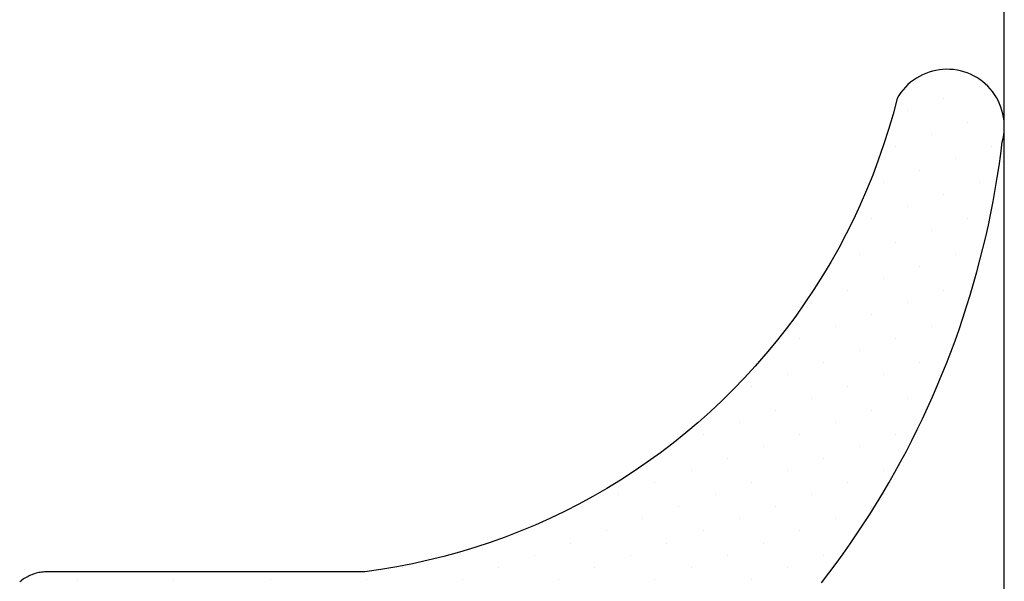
# Model space of a CAD drawing. Header units: millimetres. Extents: x -637441 to -130928, y -380379 to -53767.
# Tile 259 of 390: x -334475.43 to -334468.54, y -169741.96 to -169738.03. Entities that reach past the tile are written whole.
import ezdxf

# ---------------------------------------------------------------- set-up
doc = ezdxf.new("R2010")
doc.units = ezdxf.units.MM
doc.header["$LTSCALE"] = 10
doc.layers.add('CrossSectionsGlass', color=4, linetype='Continuous')
doc.layers.add('CrossSectionsGums', color=1, linetype='Continuous')

# ---------------------------------------------------------------- blocks, each defined once
blk = doc.blocks.new('Hatch7761', base_point=(1872.6526, 1395.1029))
at = {"layer": 'CrossSectionsGums', "color": 252, "true_color": 0x848484}
for p, q in [((1249.5907, 1407.014), (1249.5907, 1407.014)), ((1249.1698, 1406.9299), (1249.1698, 1406.9299)), ((1249.8433, 1406.9299), (1249.8433, 1406.9299)), ((1249.4224, 1406.8457), (1249.4224, 1406.8457)), ((1250.0958, 1406.8457), (1250.0958, 1406.8457)), ((1249.6749, 1406.7616), (1249.6749, 1406.7616)), ((1250.3484, 1406.7615), (1250.3484, 1406.7615)), ((1249.2539, 1406.6772), (1249.2539, 1406.6772)), ((1249.9275, 1406.6774), (1249.9275, 1406.6774)), ((1250.601, 1406.6772), (1250.601, 1406.6772)), ((1249.5065, 1406.5931), (1249.5065, 1406.5931)), ((1250.1801, 1406.5931), (1250.1801, 1406.5931)), ((1250.8535, 1406.5931), (1250.8535, 1406.5931)), ((1249.7592, 1406.509), (1249.7592, 1406.509)), ((1250.4326, 1406.5089), (1250.4326, 1406.5089)), ((1251.1061, 1406.5089), (1251.1061, 1406.5089)), ((1249.3381, 1406.4248), (1249.3381, 1406.4248)), ((1250.0117, 1406.4248), (1250.0117, 1406.4248)), ((1250.6852, 1406.4248), (1250.6852, 1406.4248)), ((1251.3586, 1406.4247), (1251.3586, 1406.4247)), ((1249.5907, 1406.3406), (1249.5907, 1406.3406)), ((1250.2642, 1406.3405), (1250.2642, 1406.3405)), ((1250.9377, 1406.3406), (1250.9377, 1406.3406)), ((1251.6112, 1406.3406), (1251.6112, 1406.3406)), ((1249.8433, 1406.2563), (1249.8433, 1406.2563)), ((1250.5167, 1406.2563), (1250.5167, 1406.2563)), ((1251.1903, 1406.2563), (1251.1903, 1406.2563)), ((1251.8638, 1406.2563), (1251.8638, 1406.2563)), ((1251.4429, 1406.1722), (1251.4429, 1406.1722)), ((1250.0958, 1406.1721), (1250.0958, 1406.1721)), ((1250.7693, 1406.1721), (1250.7693, 1406.1721)), ((1252.1163, 1406.1721), (1252.1163, 1406.1721)), ((1250.3484, 1406.088), (1250.3484, 1406.088)), ((1251.022, 1406.088), (1251.022, 1406.088)), ((1251.6954, 1406.088), (1251.6954, 1406.088)), ((1250.601, 1406.0038), (1250.601, 1406.0038)), ((1251.2744, 1406.0038), (1251.2744, 1406.0038)), ((1251.948, 1406.0038), (1251.948, 1406.0038)), ((1250.8535, 1405.9196), (1250.8535, 1405.9196)), ((1251.527, 1405.9196), (1251.527, 1405.9196)), ((1252.2006, 1405.9196), (1252.2006, 1405.9196)), ((1251.1061, 1405.8354), (1251.1061, 1405.8354)), ((1251.7797, 1405.8354), (1251.7797, 1405.8354)), ((1252.4531, 1405.8354), (1252.4531, 1405.8354)), ((1250.6852, 1405.7512), (1250.6852, 1405.7512)), ((1251.3586, 1405.7512), (1251.3586, 1405.7512)), ((1252.0322, 1405.7512), (1252.0322, 1405.7512)), ((1250.9377, 1405.6671), (1250.9377, 1405.6671)), ((1251.6112, 1405.667), (1251.6112, 1405.667)), ((1252.2847, 1405.667), (1252.2847, 1405.667)), ((1251.1903, 1405.5829), (1251.1903, 1405.5829)), ((1251.8639, 1405.5829), (1251.8639, 1405.5829)), ((1252.5374, 1405.5829), (1252.5374, 1405.5829)), ((1251.4429, 1405.4987), (1251.4429, 1405.4987)), ((1252.1163, 1405.4987), (1252.1163, 1405.4987)), ((1251.6954, 1405.4144), (1251.6954, 1405.4144)), ((1252.3689, 1405.4144), (1252.3689, 1405.4144)), ((1251.2745, 1405.3303), (1251.2745, 1405.3303)), ((1251.948, 1405.3303), (1251.948, 1405.3303)), ((1252.6216, 1405.3303), (1252.6216, 1405.3303)), ((1251.5271, 1405.2461), (1251.5271, 1405.2461)), ((1252.2006, 1405.2461), (1252.2006, 1405.2461)), ((1251.7795, 1405.1619), (1251.7795, 1405.1619)), ((1252.4531, 1405.1619), (1252.4531, 1405.1619)), ((1252.0322, 1405.0778), (1252.0322, 1405.0778)), ((1251.6112, 1404.9935), (1251.6112, 1404.9935)), ((1252.2848, 1404.9935), (1252.2848, 1404.9935)), ((1251.8638, 1404.9093), (1251.8638, 1404.9093)), ((1252.5374, 1404.9093), (1252.5374, 1404.9093)), ((1252.1165, 1404.8252), (1252.1165, 1404.8252)), ((1252.369, 1404.741), (1252.369, 1404.741)), ((1251.948, 1404.6567), (1251.948, 1404.6567)), ((1252.6215, 1404.6567), (1252.6215, 1404.6567)), ((1252.2007, 1404.5726), (1252.2007, 1404.5726)), ((1252.4531, 1404.4884), (1252.4531, 1404.4884)), ((1252.0322, 1404.4042), (1252.0322, 1404.4042)), ((1252.2848, 1404.3201), (1252.2848, 1404.3201)), ((1252.5374, 1404.2358), (1252.5374, 1404.2358)), ((1252.1163, 1404.1516), (1252.1163, 1404.1516)), ((1252.369, 1404.0675), (1252.369, 1404.0675)), ((1252.6216, 1403.9833), (1252.6216, 1403.9833)), ((1252.4532, 1403.8149), (1252.4532, 1403.8149)), ((1252.5374, 1403.5623), (1252.5374, 1403.5623)), ((1252.6216, 1403.3098), (1252.6216, 1403.3098)), ((1252.5374, 1402.8888), (1252.5374, 1402.8888)), ((1252.6216, 1402.6362), (1252.6216, 1402.6362)), ((1252.6215, 1401.9626), (1252.6215, 1401.9626)), ((1252.6216, 1401.2892), (1252.6216, 1401.2892)), ((1252.6215, 1400.6156), (1252.6215, 1400.6156))]:
    blk.add_line(p, q, dxfattribs=at)
blk = doc.blocks.new('120903', base_point=(1252.6524, 1400.1029))
at = {"layer": 'CrossSectionsGums', "color": 1, "flags": 128}
blk.add_lwpolyline([(1252.6478, 1405.824), (1252.5808, 1405.8752), (1252.5129, 1405.9257), (1252.4446, 1405.9751), (1252.3755, 1406.0236), (1252.3057, 1406.0712), (1252.2352, 1406.1178), (1252.1643, 1406.1635), (1252.0927, 1406.2081), (1252.0204, 1406.252), (1251.9476, 1406.2947), (1251.8741, 1406.3364), (1251.8003, 1406.3772), (1251.7257, 1406.417), (1251.6508, 1406.4557), (1251.5752, 1406.4934), (1251.4991, 1406.5302), (1251.4226, 1406.5658), (1251.3456, 1406.6003), (1251.2681, 1406.6339), (1251.1902, 1406.6665), (1251.1118, 1406.698), (1251.0331, 1406.7284), (1250.9539, 1406.7577), (1250.8743, 1406.786), (1250.7943, 1406.8131), (1250.714, 1406.8392), (1250.6334, 1406.8643), (1250.5524, 1406.8882), (1250.4711, 1406.911), (1250.3895, 1406.9326), (1250.3076, 1406.9532), (1250.2255, 1406.9728), (1250.1431, 1406.9911), (1250.0604, 1407.0084), (1249.9775, 1407.0245), (1249.8944, 1407.0396), (1249.8112, 1407.0535), (1249.7277, 1407.0662), (1249.644, 1407.0779), (1249.5602, 1407.0884), (1249.5602, 1407.0884), (1249.5361, 1407.0941), (1249.5118, 1407.0985), (1249.4873, 1407.1013), (1249.4626, 1407.1027), (1249.4379, 1407.1025), (1249.4132, 1407.1008), (1249.3887, 1407.0975), (1249.3644, 1407.0928), (1249.3405, 1407.0865), (1249.317, 1407.0789), (1249.2939, 1407.0698), (1249.2716, 1407.0592), (1249.2499, 1407.0474), (1249.229, 1407.0342), (1249.209, 1407.0197), (1249.1898, 1407.004), (1249.1716, 1406.9872), (1249.1547, 1406.9692), (1249.1387, 1406.9503), (1249.124, 1406.9305), (1249.1105, 1406.9098), (1249.0984, 1406.8882), (1249.0875, 1406.866), (1249.0781, 1406.8431), (1249.0701, 1406.8197), (1249.0636, 1406.7959), (1249.0585, 1406.7717), (1249.0549, 1406.7472), (1249.053, 1406.7225), (1249.0524, 1406.6979), (1249.0535, 1406.6731), (1249.0559, 1406.6486), (1249.0599, 1406.6241), (1249.0656, 1406.6), (1249.0725, 1406.5763), (1249.0811, 1406.5531), (1249.0909, 1406.5304), (1249.1022, 1406.5084), (1249.1147, 1406.4871), (1249.1287, 1406.4667), (1249.1437, 1406.447), (1249.16, 1406.4285), (1249.1775, 1406.4109), (1249.1959, 1406.3944), (1249.2153, 1406.3792), (1249.2357, 1406.3651), (1249.2568, 1406.3523), (1249.2568, 1406.3523), (1249.3658, 1406.3236), (1249.474, 1406.2921), (1249.5814, 1406.2578), (1249.6879, 1406.2208), (1249.7933, 1406.1812), (1249.8978, 1406.1388), (1250.0011, 1406.0938), (1250.1033, 1406.0461), (1250.2041, 1405.996), (1250.3037, 1405.9432), (1250.402, 1405.8879), (1250.4987, 1405.8302), (1250.594, 1405.77), (1250.6876, 1405.7074), (1250.7798, 1405.6423), (1250.8701, 1405.5751), (1250.9587, 1405.5055), (1251.0457, 1405.4337), (1251.1306, 1405.3596), (1251.2137, 1405.2834), (1251.2948, 1405.2053), (1251.3739, 1405.125), (1251.4509, 1405.0427), (1251.5258, 1404.9585), (1251.5985, 1404.8724), (1251.6691, 1404.7845), (1251.7373, 1404.6948), (1251.8032, 1404.6034), (1251.8668, 1404.5104), (1251.928, 1404.4158), (1251.9868, 1404.3196), (1252.0431, 1404.2219), (1252.0969, 1404.1229), (1252.1482, 1404.0226), (1252.1968, 1403.9209), (1252.2429, 1403.8181), (1252.2864, 1403.7141), (1252.3271, 1403.609), (1252.3652, 1403.5029), (1252.4005, 1403.396), (1252.4332, 1403.2881), (1252.4631, 1403.1794), (1252.4902, 1403.0701), (1252.5145, 1402.96), (1252.536, 1402.8494), (1252.5547, 1402.7383), (1252.5704, 1402.6266), (1252.5704, 1402.6266), (1252.5704, 1400.4028), (1252.5707, 1400.3928), (1252.5712, 1400.3828), (1252.572, 1400.3728), (1252.5731, 1400.3628), (1252.5747, 1400.3529), (1252.5765, 1400.343), (1252.5786, 1400.3333), (1252.5812, 1400.3236), (1252.584, 1400.314), (1252.587, 1400.3044), (1252.5906, 1400.295), (1252.5942, 1400.2856), (1252.5984, 1400.2765), (1252.6028, 1400.2675), (1252.6074, 1400.2587), (1252.6123, 1400.2499), (1252.6177, 1400.2413), (1252.6232, 1400.233), (1252.6289, 1400.2249), (1252.635, 1400.2169), (1252.6414, 1400.2091)], dxfattribs=at)
at = {"layer": 'CrossSectionsGums'}
blk.add_blockref('Hatch7761', (1872.6526, 1395.1029), dxfattribs=at)

msp = doc.modelspace()

# ---------------------------------------------------------------- linework, layer by layer
at = {"layer": 'CrossSectionsGlass', "color": 1}
msp.add_line((-334468.5357, -169756.4736), (-334468.5357, -166905.674), dxfattribs=at)
msp.add_line((-334468.5357, -169756.4736), (-334468.5357, -166905.674), dxfattribs=at)

# ---------------------------------------------------------------- block references
at = {"layer": 'CrossSectionsGums', "color": 7, "xscale": -1, "yscale": -1, "rotation": 90}
msp.add_blockref('120903', (-334475.5357, -169741.9734), dxfattribs=at)

doc.saveas('drawing.dxf')
